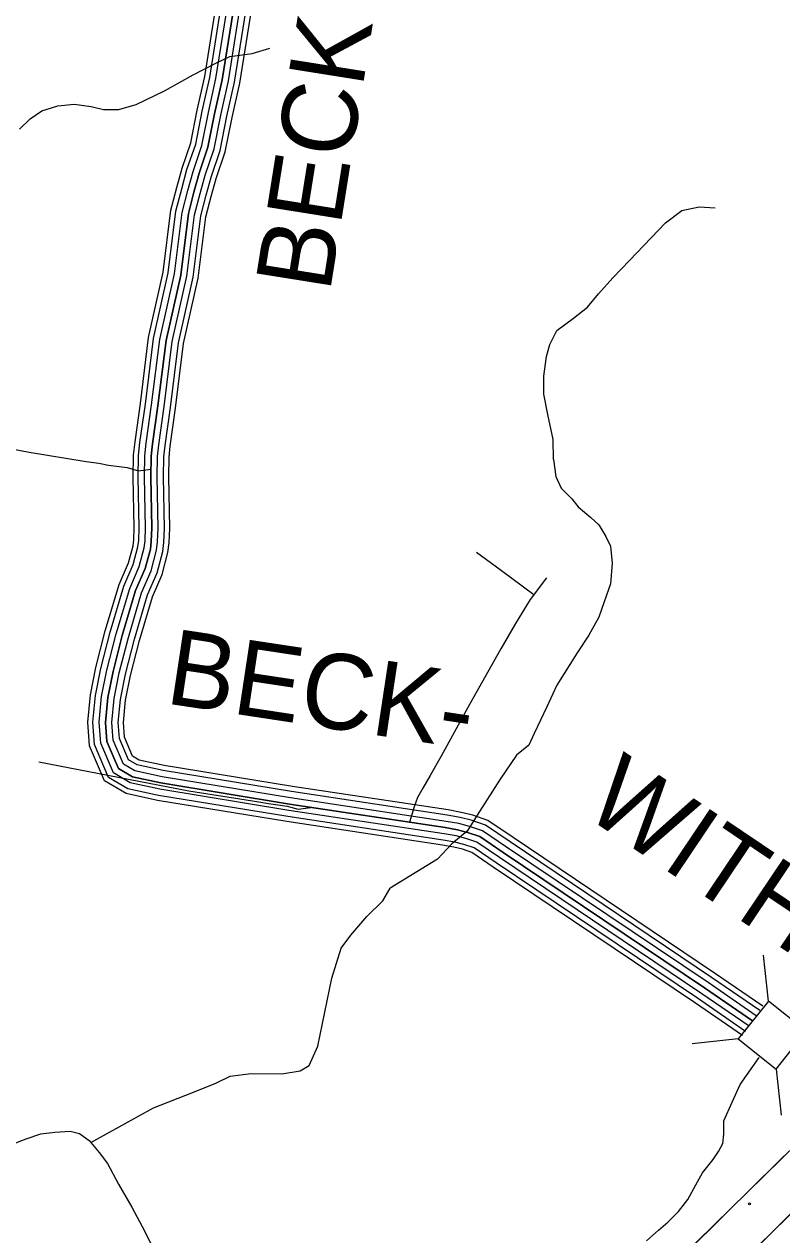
# Model space of a CAD drawing. Extents: x 1788175 to 1969470, y 584502 to 738744.
# Drawn here: x 1828504 to 1832223, y 681239 to 687181 of the extents above; entities that cross this region are included whole.
import ezdxf

# ---------------------------------------------------------------- set-up
doc = ezdxf.new("R2010")
doc.units = 0
for name, color, linetype in [('DESIGN - CONTOURS - Intermediate with optional Text', 7, 'Continuous'), ('DESIGN - EROSION CONTROL - Devices', 7, 'Continuous'), ('DESIGN - ROW - Right-of-Way and Easement Labels', 7, 'Continuous'), ('DESIGN - SCRATCH - User 1', 7, 'Continuous'), ('DESIGN - TRANSPORTATION - Text', 7, 'Continuous'), ('SURVEY - DRAINAGE - Storm Sewer', 7, 'Continuous'), ('SURVEY - TRANSPORTATION - Roads', 7, 'Continuous'), ('SURVEY - VEGETATION - Features with Text', 7, 'Continuous')]:
    doc.layers.add(name, color=color, linetype=linetype)

msp = doc.modelspace()

# ---------------------------------------------------------------- linework, layer by layer
at = {"layer": 'DESIGN - CONTOURS - Intermediate with optional Text'}
for points in [[(1836146.9, 684679.2), (1836064.5, 684638.1), (1835627.7, 684379.2), (1834455.9, 683654.8), (1834355, 683571.9), (1834249.7, 683459.1), (1834065.3, 683255.2), (1833754.4, 682832.6), (1833608.5, 682666.2), (1832455.5, 681529.2), (1831326.7, 680411.9)], [(1832549.9, 681622.3), (1832455.5, 681529.2), (1832080.7, 681158.2)]]:
    msp.add_lwpolyline(points, dxfattribs=at)
at = {"layer": 'DESIGN - EROSION CONTROL - Devices'}
msp.add_circle((1832064.4, 681391.1), 5.28, dxfattribs=at)
at = {"layer": 'DESIGN - SCRATCH - User 1'}
msp.add_lwpolyline([(1831313.9, 680722.3), (1833373.9, 682741.1), (1833906.5, 683409.4), (1834312.2, 683832.3), (1836087.5, 684913.5), (1836558.1, 685061.5)], dxfattribs=at)
at = {"layer": 'DESIGN - TRANSPORTATION - Text'}
for points in [[(1828481.6, 686665), (1828532.5, 686716.2), (1828591.1, 686755.2), (1828669.4, 686779.8), (1828749.5, 686788.4), (1828833.2, 686776.9), (1828892.9, 686761.8), (1828968.9, 686762.4), (1829053.2, 686787), (1829192.3, 686854.5), (1829333.5, 686932.1), (1829444.4, 686990.2), (1829512.9, 687023), (1829623.1, 687037.1), (1829709.3, 687063.1)], [(1831101.7, 685044.9), (1831101, 685142.8), (1831073.9, 685265.1), (1831054.7, 685365.3), (1831055.3, 685453.4), (1831067.9, 685549.4), (1831084.4, 685609.3), (1831118.8, 685677.1), (1831201.1, 685738.6), (1831269.4, 685792.1), (1831323.8, 685857.8), (1831394.3, 685935.4), (1831474.8, 686020.9), (1831651.8, 686205.7), (1831732.2, 686267.2), (1831818.2, 686284.6), (1831896, 686280.1)], [(1831101.7, 685044.9), (1831113.7, 684961.4), (1831140.1, 684904.3), (1831192.8, 684851.5), (1831223.6, 684811.9), (1831285.2, 684759.1), (1831324.8, 684723.9), (1831360, 684666.8), (1831382, 684618.4), (1831390.8, 684534.8), (1831382, 684433.6), (1831351.2, 684345.7), (1831324.8, 684270.9), (1831276.4, 684183), (1831219.2, 684095), (1831118.1, 683936.7), (1831069.7, 683831.1), (1831008.1, 683699.2), (1830981.7, 683642), (1830920.2, 683593.6), (1830841, 683474.9), (1830739.8, 683316.5), (1830678.3, 683219.8), (1830603.5, 683158.2), (1830533.1, 683083.4), (1830300.6, 682939.7)], [(1828830.6, 681692.7), (1829138.3, 681862.1), (1829334.6, 681938.8), (1829444.7, 681984), (1829514.9, 682017.6), (1829618.8, 682030.8), (1829768.6, 682029.8), (1829858.6, 682043.1), (1829902.7, 682070.8), (1829945.4, 682164.6), (1830013.6, 682498.4), (1830060.6, 682646.2), (1830107, 682709.9), (1830185.6, 682801.4), (1830264, 682878.9), (1830300.6, 682939.7)], [(1831558.9, 681208.8), (1831617.9, 681261.3), (1831663.9, 681300.6), (1831716.3, 681353.1), (1831762.2, 681412.1), (1831801.6, 681484.3), (1831834.4, 681543.3), (1831886.9, 681608.9), (1831913.1, 681648.2), (1831932.8, 681687.6), (1831939.3, 681733.5), (1831939.3, 681799.1), (1831978.7, 681890.9), (1832018, 681976.2), (1832112.4, 682108.7)], [(1827956, 681098), (1828056.3, 681297.7), (1828106.1, 681397.3), (1828154.5, 681453.4), (1828252.7, 681559.2), (1828324.7, 681631), (1828384.1, 681655.6), (1828440.8, 681682.8), (1828512.8, 681710.7), (1828584.8, 681734.6), (1828654.7, 681742.5), (1828728.7, 681748.4), (1828774.7, 681736.4), (1828822.6, 681702.3), (1828872.4, 681642.4), (1828912.3, 681588.4), (1828966.1, 681488.4), (1829031.9, 681374.4), (1829095.6, 681254.5), (1829151.4, 681142.5)]]:
    msp.add_lwpolyline(points, dxfattribs=at)
at = {"layer": 'SURVEY - DRAINAGE - Storm Sewer'}
for p, q in [((1832157.8, 682386.4), (1832132.7, 682612.1)), ((1832009.4, 682200.8), (1831783.6, 682175.7)), ((1832194.9, 682052.4), (1832220, 681826.7))]:
    msp.add_line(p, q, dxfattribs=at)
msp.add_lwpolyline([(1832009.4, 682200.8), (1832194.9, 682052.4), (1832343.3, 682237.9), (1832157.8, 682386.4)], close=True, dxfattribs=at)
at = {"layer": 'SURVEY - TRANSPORTATION - Roads'}
for points in [[(1832030.5, 682217.4), (1831794.8, 682379.7), (1830806.6, 683044.1), (1830700.9, 683115.3), (1830655.5, 683131.1), (1830612.3, 683142), (1830556.7, 683152), (1829793.5, 683267.3), (1829158.9, 683371.5), (1829003.7, 683404.6), (1828897.4, 683467.1), (1828824.4, 683639.5), (1828816, 683755.2), (1828828.6, 683888.9), (1828855.5, 684023.4), (1828902, 684202.9), (1828969.3, 684430.9), (1829016.1, 684537.2), (1829038, 684620.5), (1829041.4, 684649.3), (1829043.9, 684709.4), (1829039.1, 684958.3), (1829040.4, 685066.1), (1829047.8, 685131.6), (1829074.2, 685319.9), (1829114.6, 685643.2), (1829186.5, 685964.6), (1829224.4, 686267.8), (1829253.3, 686379.6), (1829279.3, 686474.6), (1829321.8, 686599.2), (1829353.7, 686759.4), (1829390.6, 686924.5), (1829474.6, 687450.8)], [(1832044.5, 682237.7), (1831808.8, 682400.2), (1830820.4, 683064.6), (1830712.1, 683137.6), (1830662.6, 683154.8), (1830617.5, 683166.2), (1830560.7, 683176.4), (1829797.4, 683291.7), (1829163.5, 683395.8), (1829012.8, 683427.9), (1828917, 683484.3), (1828848.7, 683645.4), (1828840.8, 683755), (1828853.1, 683885.3), (1828879.6, 684017.9), (1828925.8, 684196.3), (1828992.6, 684422.4), (1829039.5, 684529.1), (1829062.3, 684615.9), (1829066, 684647.3), (1829068.7, 684709.1), (1829063.8, 684958.4), (1829065.1, 685064.6), (1829072.3, 685128.5), (1829098.7, 685316.7), (1829139, 685639), (1829210.9, 685960.4), (1829248.8, 686263.2), (1829277.2, 686373.3), (1829302.9, 686467.3), (1829345.7, 686592.8), (1829377.9, 686754.3), (1829414.9, 686919.8), (1829499.1, 687447)], [(1832062.1, 682263.2), (1831826.2, 682425.8), (1830837.7, 683090.3), (1830726.1, 683165.5), (1830671.5, 683184.5), (1830624.1, 683196.5), (1830565.7, 683207), (1829802.2, 683322.3), (1829169.3, 683426.2), (1829024.1, 683457.2), (1828941.6, 683505.8), (1828879.3, 683652.7), (1828871.9, 683754.6), (1828883.8, 683880.8), (1828909.9, 684011), (1828955.7, 684188), (1829021.8, 684411.7), (1829068.9, 684518.8), (1829092.9, 684610.1), (1829097, 684644.8), (1829099.7, 684708.7), (1829094.8, 684958.5), (1829096.1, 685062.6), (1829103.1, 685124.6), (1829129.4, 685312.6), (1829169.5, 685633.7), (1829241.5, 685955.1), (1829279.3, 686257.4), (1829307.1, 686365.3), (1829332.6, 686458.2), (1829375.8, 686584.8), (1829408.2, 686747.9), (1829445.4, 686914), (1829529.7, 687442.3)], [(1832079.7, 682288.8), (1831843.6, 682451.4), (1830855, 683116), (1830740.1, 683193.5), (1830680.4, 683214.2), (1830630.6, 683226.8), (1830570.8, 683237.6), (1829807, 683352.9), (1829175, 683456.7), (1829035.5, 683486.4), (1828966.1, 683527.3), (1828909.8, 683660.1), (1828903, 683754.3), (1828914.5, 683876.2), (1828940.1, 684004.1), (1828985.5, 684179.8), (1829050.9, 684401.1), (1829098.2, 684508.6), (1829123.4, 684604.4), (1829127.9, 684642.3), (1829130.7, 684708.4), (1829125.8, 684958.6), (1829127.1, 685060.7), (1829133.8, 685120.7), (1829160.2, 685308.5), (1829200.1, 685628.3), (1829272.1, 685949.7), (1829309.8, 686251.6), (1829337.1, 686357.3), (1829362.2, 686449.1), (1829405.8, 686576.7), (1829438.5, 686741.5), (1829475.8, 686908.1), (1829560.4, 687437.6)], [(1829560.4, 687437.6), (1829475.8, 686908.1), (1829438.5, 686741.5), (1829405.8, 686576.7), (1829362.2, 686449.1), (1829337.1, 686357.3), (1829309.8, 686251.6), (1829272.1, 685949.7), (1829200.1, 685628.3), (1829160.2, 685308.5), (1829133.8, 685120.7), (1829127.1, 685060.7), (1829125.8, 684958.6), (1829130.7, 684708.4), (1829127.9, 684642.3), (1829123.4, 684604.4), (1829098.2, 684508.6), (1829050.9, 684401.1), (1828985.5, 684179.8), (1828940.1, 684004.1), (1828914.5, 683876.2), (1828903, 683754.3), (1828909.8, 683660.1), (1828966.1, 683527.3), (1829035.5, 683486.4), (1829175, 683456.7), (1829807, 683352.9), (1830570.8, 683237.6), (1830630.6, 683226.8), (1830680.4, 683214.2), (1830740.1, 683193.5), (1830855, 683116), (1831843.6, 682451.4), (1832079.7, 682288.8)], [(1832079.7, 682288.8), (1831843.6, 682451.4), (1830855, 683116), (1830740.1, 683193.5), (1830680.4, 683214.2), (1830630.6, 683226.8), (1830570.8, 683237.6), (1829807, 683352.9), (1829175, 683456.7), (1829035.5, 683486.4), (1828966.1, 683527.3), (1828909.8, 683660.1), (1828903, 683754.3), (1828914.5, 683876.2), (1828940.1, 684004.1), (1828985.5, 684179.8), (1829050.9, 684401.1), (1829098.2, 684508.6), (1829123.4, 684604.4), (1829127.9, 684642.3), (1829130.7, 684708.4), (1829125.8, 684958.6), (1829127.1, 685060.7), (1829133.8, 685120.7), (1829160.2, 685308.5), (1829200.1, 685628.3), (1829272.1, 685949.7), (1829309.8, 686251.6), (1829337.1, 686357.3), (1829362.2, 686449.1), (1829405.8, 686576.7), (1829438.5, 686741.5), (1829475.8, 686908.1), (1829560.4, 687437.6)], [(1832097.3, 682314.3), (1831861.1, 682477), (1830872.3, 683141.7), (1830754.1, 683221.4), (1830689.3, 683243.9), (1830637.2, 683257.2), (1830575.9, 683268.2), (1829811.9, 683383.6), (1829180.8, 683487.2), (1829046.9, 683515.7), (1828990.7, 683548.8), (1828940.4, 683667.5), (1828934.1, 683753.9), (1828945.2, 683871.7), (1828970.3, 683997.1), (1829015.4, 684171.5), (1829080.1, 684390.4), (1829127.6, 684498.3), (1829153.9, 684598.6), (1829158.8, 684639.9), (1829161.7, 684708), (1829156.8, 684958.7), (1829158.1, 685058.8), (1829164.6, 685116.8), (1829190.9, 685304.5), (1829230.7, 685623), (1829302.6, 685944.4), (1829340.3, 686245.7), (1829367, 686349.4), (1829391.9, 686440), (1829435.8, 686568.6), (1829468.9, 686735.1), (1829506.3, 686902.3), (1829591, 687432.9)], [(1832114.9, 682339.8), (1831878.5, 682502.7), (1830889.6, 683167.4), (1830768, 683249.4), (1830698.2, 683273.7), (1830643.7, 683287.5), (1830580.9, 683298.7), (1829816.7, 683414.2), (1829186.5, 683517.7), (1829058.3, 683545), (1829015.2, 683570.3), (1828970.9, 683674.8), (1828965.2, 683753.6), (1828976, 683867.2), (1829000.6, 683990.2), (1829045.3, 684163.2), (1829109.3, 684379.7), (1829157, 684488.1), (1829184.5, 684592.8), (1829189.7, 684637.4), (1829192.7, 684707.6), (1829187.8, 684958.9), (1829189.1, 685056.9), (1829195.4, 685112.9), (1829221.6, 685300.4), (1829261.3, 685617.7), (1829333.2, 685939.1), (1829370.8, 686239.9), (1829397, 686341.4), (1829421.5, 686430.9), (1829465.8, 686560.6), (1829499.2, 686728.7), (1829536.8, 686896.5), (1829621.6, 687428.1)], [(1832129.5, 682361), (1831893, 682523.9), (1830904, 683188.8), (1830779.6, 683272.6), (1830705.6, 683298.3), (1830649.1, 683312.6), (1830585.1, 683324.1), (1829820.7, 683439.6), (1829191.3, 683542.9), (1829067.8, 683569.2), (1829035.6, 683588.2), (1828996.3, 683681), (1828991, 683753.3), (1829001.4, 683863.5), (1829025.6, 683984.5), (1829070.1, 684156.4), (1829133.5, 684370.8), (1829181.3, 684479.6), (1829209.8, 684588), (1829215.4, 684635.3), (1829218.4, 684707.3), (1829213.6, 684958.9), (1829214.8, 685055.3), (1829220.9, 685109.7), (1829247.1, 685297), (1829286.6, 685613.3), (1829358.6, 685934.7), (1829396.1, 686235.1), (1829421.9, 686334.8), (1829446.1, 686423.3), (1829490.7, 686553.9), (1829524.4, 686723.4), (1829562, 686891.6), (1829647, 687424.2)], [(1827791, 685221.6), (1828527.8, 685080.2), (1828808.8, 685035.1), (1828870.6, 685026), (1828918.4, 685017.2), (1829009.7, 685004.8), (1829064.3, 684989.2), (1829126.3, 684997.4)], [(1830725.1, 684588.9), (1830847.3, 684500.1), (1831005.8, 684381.1)], [(1831067.2, 684463.2), (1830988.1, 684357.4), (1830915.3, 684239.3), (1830844.5, 684115), (1830690.4, 683841.4), (1830550.8, 683588.6), (1830496.7, 683493.2), (1830461.3, 683431.1), (1830434.2, 683385.5), (1830417.5, 683339.9), (1830395.7, 683264)], [(1828575.8, 683560.1), (1829312.7, 683418.7), (1829593.6, 683373.6), (1829655.4, 683364.5), (1829703.2, 683355.6), (1829794.5, 683343.3), (1829849.2, 683327.7), (1829911.2, 683335.9)]]:
    msp.add_lwpolyline(points, dxfattribs=at)
at = {"layer": 'SURVEY - VEGETATION - Features with Text'}
for points in [[(1832233.9, 681626.4), (1832046.3, 681440.7)], [(1831939.6, 681335.2), (1831752, 681149.5)]]:
    msp.add_lwpolyline(points, dxfattribs=at)

# ---------------------------------------------------------------- texts
at = {"layer": 'DESIGN - ROW - Right-of-Way and Easement Labels'}
for s, rotation, p in [('BECKWITH', 80.92946, (1830004.1, 685859.1)), ('BECK-', 351.40973, (1829189.9, 683848.5)), ('WITH', 326.09016, (1831237.6, 683307.7))]:
    msp.add_text(s, height=370, rotation=rotation, dxfattribs=at).set_placement(p)

doc.saveas('drawing.dxf')
